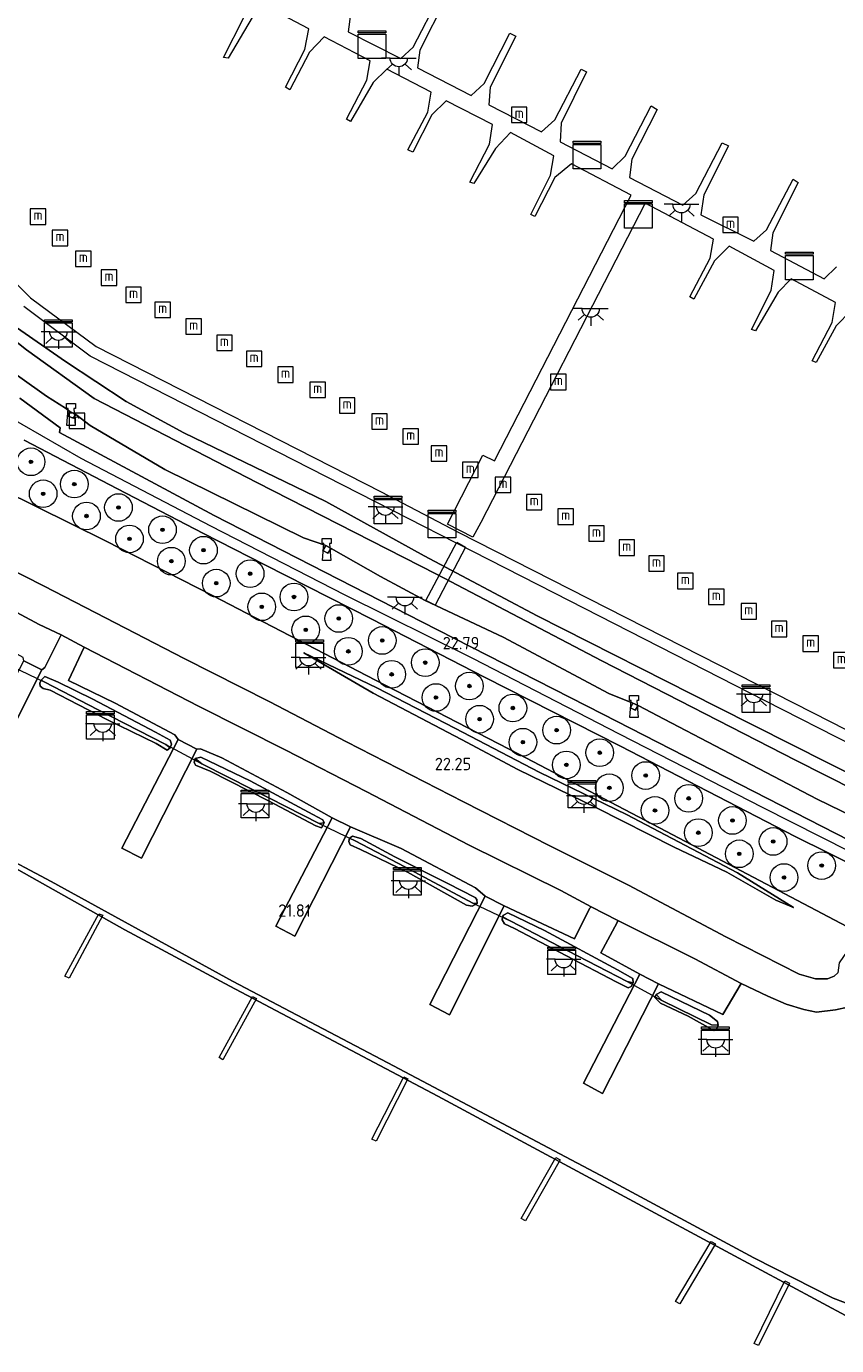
# Model space of a CAD drawing. Header units: metres. Extents: x 185049 to 189876, y 349292 to 352302.
# Tile 257 of 269: x 189002 to 189119, y 351581 to 351772. Entities that reach past the tile are written whole.
import ezdxf
from ezdxf.enums import TextEntityAlignment as Align

# ---------------------------------------------------------------- set-up
doc = ezdxf.new("R2010")
doc.units = ezdxf.units.M
for name, color, linetype, lineweight in [('B-WE-GR-BOOM-S', 90, 'Continuous', 25), ('B-WE-GR-GRAS-GV', 60, 'Continuous', 13), ('B-WE-GW-OPHOGING_KRUIN-G', 90, 'Continuous', 18), ('B-WE-GW-TALUD_KRUIN-G', 90, 'Continuous', 18), ('B-WE-GW-TALUD_TEEN-G', 90, 'Continuous', 18), ('B-WE-IE-MEUBILAIR_WATERWEGMEUBILAIR-S', 150, 'Continuous', 25), ('B-WE-IE-TERREINAFSCHEIDING_KUNSTMATIG_HEKWERK-G', 20, 'IE-TERREINAFSCHEIDING-KUNSTMATIG', 18), ('B-WE-KL-DATA-S', 90, 'Continuous', 25), ('B-WE-KL-ET_LS_OV_LICHTPUNT-S', 190, 'Continuous', 25), ('B-WE-KW-KUNSTWERK_BRUG-GV', 170, 'Continuous', 18), ('B-WE-KW-KUNSTWERK_DUIKER-G', 170, 'Continuous', 18), ('B-WE-KW-KUNSTWERK_STEIGER-GV', 170, 'Continuous', 18), ('B-WE-OB-BEKLEDING_STEEN-GV', 30, 'Continuous', 18), ('B-WE-OB-BEKLEDING_STORTSTEEN-GV', 30, 'Continuous', 18), ('B-WE-OB-OEVERVOORZIENING-G', 7, 'Continuous', 18), ('B-WE-OG-TERREIN_RECREATIE-GV', 7, 'Continuous', 18), ('B-WE-OG-WATER_GREPPEL-G', 160, 'Continuous', 18), ('B-WE-OG-WATER_HAVEN-GV', 170, 'Continuous', 18), ('B-WE-OG-WATER_POEL-GV', 7, 'Continuous', 18), ('B-WE-OG-WATER_SLOOT-G', 120, 'Continuous', 18), ('B-WE-RI-GWA_RIOOLPUT-S', 30, 'Continuous', 25), ('B-WE-VH-VERHARDING_ASFALT-GV', 252, 'Continuous', 18), ('B-WE-VH-VERHARDING_BASALTVERHARDING-GV', 252, 'Continuous', 18), ('B-WE-VH-VERHARDING_BETON-GV', 252, 'Continuous', 18), ('B-WE-VH-VERHARDING_HALFVERHARDING-GV', 252, 'Continuous', 18), ('B-WE-VH-VERHARDING_STRAATBAKSTEEN-GV', 252, 'Continuous', 18), ('X-XX-AL-HOOGTELABEL-S', 7, 'Continuous', 25)]:
    doc.layers.add(name, color=color, linetype=linetype, lineweight=lineweight)
doc.styles.add('NLCS-ISO', font='NLCS-ISO.ttf')
doc.styles.add('NLCS-ISO-ANNOTATIVE-T18', font='NLCS-ISO.ttf', dxfattribs={"height": 1.8})
doc.linetypes.add('IE-TERREINAFSCHEIDING-KUNSTMATIG', pattern='A,4,[82,NLCS.SHX,S=0.75,R=90,X=0,Y=0],4,-2', length=10)

# ---------------------------------------------------------------- blocks, each defined once
blk = doc.blocks.new('SAL-HOOGTELABEL-SO')
at = {"color": 0, "linetype": 'ByBlock', "lineweight": -2, "style": 'NLCS-ISO-ANNOTATIVE-T18'}
blk.add_attdef('HOOGTE', text='', height=1.8, dxfattribs=at).set_placement((2.79, 0), align=Align.RIGHT)
blk = doc.blocks.new('SGR-BOOM_01-SO')
at = {"linetype": 'ByBlock', "lineweight": 18}
h = blk.add_hatch(color=0, dxfattribs=at)
h.dxf.hatch_style = 1
edge = h.paths.add_edge_path()
edge.add_arc((0, 0), 0.25, 0, 360)
at = {"color": 0, "linetype": 'ByBlock', "lineweight": 18}
for radius in [2, 0.25]:
    blk.add_circle((0, 0), radius, dxfattribs=at)
blk = doc.blocks.new('SKL-DATA_KAST-SO')
at = {"color": 0, "linetype": 'ByBlock', "lineweight": 18}
for points in [[(-2, 2), (2, 2), (2, 1.68), (-2, 1.68)], [(-2, 1.52), (2, 1.52), (2, -2), (-2, -2)]]:
    blk.add_lwpolyline(points, close=True, dxfattribs=at)
blk = doc.blocks.new('SKL-ET_OV_LICHTPUNT-SO')
at = {"color": 0, "linetype": 'ByBlock', "lineweight": 18}
for points in [[(-1.25, 0), (-2.5, 0)], [(1.25, 0), (2.5, 0)], [(-0.92, -0.85), (-1.83, -1.7)], [(0, -1.25), (0, -2.5)], [(0.92, -0.85), (1.83, -1.7)]]:
    blk.add_lwpolyline(points, dxfattribs=at)
blk.add_lwpolyline([(0, 0), (1.25, 0, -1), (-1.25, 0)], format="xyb", close=True, dxfattribs=at)
blk = doc.blocks.new('SIE-WATER_MEERPAAL-SO')
at = {"color": 0, "linetype": 'ByBlock', "lineweight": 18}
blk.add_lwpolyline([(-1.12, -1.12), (1.12, -1.12), (1.12, 1.12), (-1.12, 1.12)], close=True, dxfattribs=at)
at = {"color": 0, "linetype": 'ByBlock', "lineweight": 18, "style": 'NLCS-ISO'}
blk.add_text('m', height=1.5, dxfattribs=at).set_placement((0, 0.28), align=Align.MIDDLE_CENTER)
blk = doc.blocks.new('SIE-WATER_BOLDER-SO')
at = {"color": 0, "linetype": 'ByBlock', "lineweight": 18}
blk.add_lwpolyline([(0.4, 0.87), (0.6, -1.59), (-0.6, -1.59), (-0.4, 0.87), (-0.65, 0.87), (-0.65, 1.59), (0.65, 1.59), (0.65, 0.87)], close=True, dxfattribs=at)
blk = doc.blocks.new('SRI-PUT_INSPECTIEPUT_RIOOLPUT-SO')
at = {"color": 0, "linetype": 'ByBlock', "lineweight": 18}
blk.add_lwpolyline([(-1.12, -1.12), (1.12, -1.12), (1.12, 1.12), (-1.12, 1.12)], close=True, dxfattribs=at)
at = {"color": 0, "linetype": 'ByBlock', "lineweight": 18, "style": 'NLCS-ISO'}
blk.add_text('r', height=1.5, dxfattribs=at).set_placement((0, 0.28), align=Align.MIDDLE_CENTER)

msp = doc.modelspace()

# ---------------------------------------------------------------- linework, layer by layer
at = {"layer": 'B-WE-GR-GRAS-GV'}
msp.add_polyline3d([(189001.67, 351712.43, 23.074), (189015.173, 351705.372, 22.954), (189027.604, 351698.922, 22.942), (189036.473, 351694.355, 22.948), (189051.979, 351686.498, 22.951), (189068.285, 351678.111, 23.005), (189087.963, 351668.124, 22.996), (189113.24, 351655.075, 22.963), (189122.879, 351650.299, 22.963), (189124.238, 351649.004, 22.963), (189124.785, 351647.744, 22.972), (189125.164, 351646.566, 22.948), (189125.218, 351644.428, 22.918), (189124.707, 351642.752, 22.894), (189123.509, 351641.942, 22.802), (189122.507, 351641.105, 22.801), (189094.625, 351655.784, 22.879), (189073.222, 351666.98, 22.933), (189052.488, 351677.665, 22.9), (189028.912, 351689.918, 22.681), (189013.426, 351697.845, 22.663), (188998.557, 351705.242, 22.678)], dxfattribs=at)
for points in [[(189022.776, 351667.897, 21.95), (189022.368, 351667.56, 21.95), (189020.762, 351668.502, 21.95), (189013.634, 351672.004, 21.962), (189005.422, 351676.227, 21.968), (189004.406, 351676.501, 21.959), (189004.005, 351676.84, 21.959), (189003.952, 351677.264, 21.959), (189004.109, 351677.695, 21.959), (189004.642, 351677.413, 21.401), (189012.3, 351673.449, 21.362), (189022.151, 351668.391, 21.32)], [(189022.965, 351668.444, 21.95), (189022.776, 351667.897, 21.95), (189022.151, 351668.391, 21.32), (189012.3, 351673.449, 21.362), (189004.642, 351677.413, 21.401), (189004.109, 351677.695, 21.959), (189004.643, 351678.195, 21.959), (189006.592, 351677.421, 21.959), (189011.617, 351674.928, 21.971), (189020.66, 351670.151, 21.95), (189022.793, 351669.015, 21.95)], [(189034.688, 351661.85, 21.338), (189044.364, 351656.971, 21.353), (189045.082, 351657.061, 21.944), (189044.903, 351656.676, 21.944), (189044.664, 351656.337, 21.944), (189043.89, 351656.604, 21.944), (189037.013, 351660.225, 21.944), (189028.562, 351664.536, 21.911), (189026.471, 351665.384, 21.944), (189026.258, 351665.834, 21.944), (189026.403, 351666.339, 21.944), (189027.375, 351665.595, 21.326)], [(189045.082, 351657.061, 21.944), (189044.364, 351656.971, 21.353), (189034.688, 351661.85, 21.338), (189027.375, 351665.595, 21.326), (189026.403, 351666.339, 21.944), (189027.229, 351666.57, 21.944), (189028.453, 351665.991, 21.944), (189034.37, 351663.142, 21.944), (189043.415, 351658.254, 21.944), (189044.874, 351657.488, 21.944)], [(189067.213, 351645.384, 21.923), (189066.504, 351644.995, 21.923), (189065.689, 351645.129, 21.938), (189057.146, 351649.911, 21.92), (189050.338, 351653.199, 21.956), (189048.825, 351653.854, 21.923), (189048.623, 351654.34, 21.923), (189048.753, 351654.816, 21.923), (189049.576, 351654.431, 21.392), (189056.742, 351650.702, 21.287), (189066.562, 351645.426, 21.317)], [(189067.176, 351645.977, 21.923), (189067.213, 351645.384, 21.923), (189066.562, 351645.426, 21.317), (189056.742, 351650.702, 21.287), (189049.576, 351654.431, 21.392), (189048.753, 351654.816, 21.923), (189049.169, 351655.096, 21.923), (189050.381, 351654.776, 21.923), (189055.314, 351652.128, 21.923), (189062.981, 351648.285, 21.923), (189066.92, 351646.266, 21.923)], [(189089.721, 351634.507, 21.971), (189089.781, 351633.891, 21.971), (189088.915, 351634.098, 21.41), (189080.33, 351638.546, 21.41), (189072.073, 351642.818, 21.404), (189070.877, 351643.438, 21.971), (189071, 351643.71, 21.971), (189071.656, 351644.026, 21.971), (189076.955, 351641.463, 21.971), (189087.527, 351635.788, 21.971)], [(189089.501, 351633.376, 21.971), (189089.072, 351633.163, 21.971), (189087.334, 351634.035, 21.971), (189080.147, 351637.811, 21.926), (189072.632, 351641.76, 21.926), (189071.187, 351642.447, 21.98), (189070.812, 351642.988, 21.971), (189070.877, 351643.438, 21.971), (189072.073, 351642.818, 21.404), (189080.33, 351638.546, 21.41), (189088.915, 351634.098, 21.41), (189089.781, 351633.891, 21.971)], [(189101.988, 351628.31, 21.992), (189102.089, 351627.796, 21.992), (189101.089, 351627.808, 21.485), (189093.931, 351631.353, 21.443), (189093.115, 351632.196, 21.992), (189093.823, 351632.608, 21.992), (189096.721, 351631.193, 21.992), (189100.814, 351629.239, 21.992)], [(189101.878, 351627.309, 21.992), (189101.428, 351627.007, 21.992), (189097.736, 351629.081, 21.992), (189093.755, 351630.95, 21.995), (189092.906, 351631.789, 21.992), (189093.115, 351632.196, 21.992), (189093.931, 351631.353, 21.443), (189101.089, 351627.808, 21.485), (189102.089, 351627.796, 21.992)]]:
    msp.add_polyline3d(points, close=True, dxfattribs=at)
at = {"layer": 'B-WE-GW-OPHOGING_KRUIN-G'}
msp.add_polyline3d([(189263.006, 351652.675, 22.691), (189238.63, 351638.125, 22.721), (189221.56, 351628.044, 22.697), (189208.575, 351622.684, 22.724), (189199.127, 351621.121, 22.772), (189190.736, 351621.036, 22.814), (189183.166, 351622.704, 22.838), (189177.65, 351624.411, 22.862), (189162.059, 351631.816, 22.868), (189142.067, 351642.07, 22.862), (189129.473, 351648.631, 22.898), (189108.61, 351659.226, 22.88), (189087.814, 351669.882, 22.88), (189066.598, 351680.835, 22.901), (189048.12, 351689.993, 22.853), (189028.655, 351699.955, 22.862), (189009.929, 351709.739, 22.913), (188998.541, 351716.293, 23.006)], dxfattribs=at)
at = {"layer": 'B-WE-GW-TALUD_KRUIN-G'}
for points in [[(188997.465, 351724.032, 23.104), (189004.878, 351718.784, 22.933), (189007.641, 351717.03, 22.858), (189008.294, 351716.577, 22.807), (189009.143, 351716.13, 22.855), (189011.203, 351714.542, 22.861), (189022.025, 351708.164, 22.813), (189042.062, 351698.286, 22.714), (189045.32, 351697.164, 22.636), (189046.086, 351696.721, 22.693), (189053.227, 351692.708, 22.732), (189059.69, 351689.228, 22.714), (189070.981, 351683.921, 22.714), (189086.272, 351675.768, 22.699), (189089.721, 351674.344, 22.675), (189090.486, 351674.005, 22.666), (189094.265, 351672.03, 22.672), (189116.391, 351660.486, 22.714), (189128.79, 351654.435, 22.693)], [(189112.956, 351644.802, 22.454), (189104.89, 351649.796, 22.757), (189088.827, 351658.268, 22.781), (189076.287, 351664.316, 22.841), (189063.977, 351670.725, 22.925), (189052.678, 351676.559, 22.862), (189042.129, 351681.662, 22.463)], [(188980.472, 351661.852, 21.019), (189005.569, 351648.549, 21.019), (189031.815, 351634.142, 21.002)], [(189031.815, 351634.142, 21.002), (189054.285, 351622.336, 21.204), (189085.829, 351605.646, 21.109), (189107.254, 351594.124, 21.194), (189118.702, 351588.292, 21.14), (189121.885, 351587.06, 21.151), (189124.545, 351585.97, 21.3), (189125.115, 351585.448, 21.363), (189126.217, 351584.663, 21.619)]]:
    msp.add_polyline3d(points, dxfattribs=at)
at = {"layer": 'B-WE-GW-TALUD_TEEN-G'}
for points in [[(189241.7, 351653.02, 20.872), (189238.334, 351651.387, 20.905), (189230.859, 351646.834, 21.04), (189209.516, 351634.027, 21.073), (189204.625, 351631.847, 21.073), (189198.633, 351629.954, 21.082), (189194.398, 351629.891, 21.082), (189192.978, 351629.947, 21.082), (189190.874, 351629.875, 21.082), (189184.535, 351630.568, 21.139), (189180.625, 351631.692, 21.196), (189173.121, 351635.251, 21.193), (189161.341, 351641.597, 21.175), (189135.122, 351655.068, 21.169), (189113.256, 351666.116, 21.16), (189085.269, 351680.476, 21.16), (189061.318, 351693.006, 21.16), (189035.351, 351706.299, 21.16), (189011.799, 351718.456, 21.16), (189002.019, 351725.489, 21.16), (188996.404, 351729.849, 21.151)], [(189042.129, 351681.662, 22.463), (189052.178, 351675.818, 22.31), (189064.94, 351669.12, 22.307), (189073.089, 351664.749, 22.34), (189084.457, 351659.203, 22.304), (189095.713, 351653.519, 22.418), (189103.326, 351649.929, 22.487), (189110.409, 351645.879, 22.478), (189112.956, 351644.802, 22.454)]]:
    msp.add_polyline3d(points, dxfattribs=at)
at = {"layer": 'B-WE-IE-TERREINAFSCHEIDING_KUNSTMATIG_HEKWERK-G'}
msp.add_polyline3d([(189122.908, 351638.331, 22.738), (189123.564, 351640.605, 22.816), (189122.507, 351641.105, 22.801), (189094.625, 351655.784, 22.879), (189073.222, 351666.98, 22.933), (189052.488, 351677.665, 22.9), (189028.912, 351689.918, 22.681), (189013.426, 351697.845, 22.663), (188998.557, 351705.242, 22.678), (188988.408, 351710.661, 22.735), (188987.195, 351711.491, 22.795), (188985.516, 351712.788, 22.822), (188980.83, 351716.853, 22.906), (188968.475, 351728.582, 23.02), (188963.078, 351734.712, 23.029), (188960.099, 351738.132, 23.041), (188957.225, 351742.833, 23.089), (188954.447, 351747.085, 23.098), (188948.731, 351755.739, 23.11)], dxfattribs=at)
at = {"layer": 'B-WE-KW-KUNSTWERK_BRUG-GV'}
msp.add_polyline3d([(189065.532, 351696.931, 21.832), (189061.14, 351688.559, 22.744), (189059.778, 351689.236, 22.666), (189064.248, 351697.632, 21.832)], close=True, dxfattribs=at)
at = {"layer": 'B-WE-KW-KUNSTWERK_DUIKER-G'}
for points in [[(188999.934, 351679.681, 21.392), (189004.642, 351677.413, 21.401)], [(189022.151, 351668.391, 21.32), (189027.375, 351665.595, 21.326)], [(189044.364, 351656.971, 21.353), (189049.576, 351654.431, 21.392)], [(189066.562, 351645.426, 21.317), (189072.073, 351642.818, 21.404)], [(189088.915, 351634.098, 21.41), (189093.931, 351631.353, 21.443)]]:
    msp.add_polyline3d(points, dxfattribs=at)
at = {"layer": 'B-WE-KW-KUNSTWERK_STEIGER-GV'}
for points in [[(189048.894, 351774.066, 21.574), (189048.525, 351771.494, 21.574), (189056.177, 351767.62, 21.574), (189057.966, 351769.276, 21.574), (189061.775, 351776.637, 21.574)], [(189062.608, 351776.209, 21.574), (189058.899, 351768.833, 21.574), (189058.555, 351766.282, 21.574), (189066.331, 351762.273, 21.574), (189068.24, 351764.028, 21.574), (189071.924, 351771.27, 21.574), (189072.811, 351770.852, 21.574), (189069.094, 351763.471, 21.574), (189068.916, 351760.92, 21.574), (189076.513, 351757, 21.574), (189078.443, 351758.75, 21.574), (189082.237, 351766.084, 21.574), (189083.035, 351765.714, 21.574), (189079.37, 351758.255, 21.574), (189079.23, 351755.595, 21.574), (189086.748, 351751.685, 21.574), (189088.637, 351753.477, 21.574), (189092.374, 351760.757, 21.574), (189093.27, 351760.232, 21.574), (189089.574, 351753.073, 21.574), (189089.259, 351750.417, 21.574), (189096.963, 351746.421, 21.574), (189098.829, 351748.099, 21.574), (189102.66, 351755.431, 21.574), (189103.59, 351754.999, 21.574), (189100.006, 351747.92, 21.574), (189099.587, 351745.003, 21.574), (189107.219, 351741.203, 21.574), (189109.079, 351742.847, 21.574), (189112.92, 351750.181, 21.574), (189113.637, 351749.703, 21.574), (189109.963, 351742.406, 21.574), (189109.647, 351739.833, 21.574), (189117.402, 351735.735, 21.574), (189119.221, 351737.48, 21.574)], [(189121.318, 351731.156, 21.565), (189119.149, 351728.946, 21.547), (189116.251, 351723.652, 21.556), (189115.694, 351723.901, 21.556), (189118.581, 351729.434, 21.556), (189119.07, 351732.312, 21.568), (189112.617, 351735.756, 21.535), (189110.738, 351733.837, 21.535), (189107.464, 351728.214, 21.535), (189106.891, 351728.443, 21.535), (189109.754, 351734.05, 21.565), (189110.183, 351736.97, 21.565), (189103.655, 351740.479, 21.523), (189101.541, 351738.345, 21.523), (189098.566, 351732.802, 21.523), (189097.98, 351733.123, 21.523), (189100.898, 351738.739, 21.523), (189101.412, 351741.503, 21.523), (189091.512, 351746.707, 21.523), (189067.742, 351700.498, 21.523), (189066.588, 351698.379, 21.766), (189062.909, 351700.235, 21.766), (189068.044, 351710.253, 21.574), (189069.725, 351709.397, 21.574), (189089.469, 351747.863, 21.574), (189080.867, 351752.396, 21.574), (189078.466, 351750.42, 21.574), (189075.55, 351744.783, 21.574), (189074.985, 351745.056, 21.574), (189077.829, 351750.74, 21.574), (189078.304, 351753.524, 21.574), (189072.034, 351756.903, 21.574), (189069.861, 351754.607, 21.574), (189066.743, 351749.532, 21.574), (189066.157, 351749.755, 21.574), (189068.972, 351755.25, 21.574), (189069.428, 351758.1, 21.574), (189062.722, 351761.508, 21.574), (189060.659, 351759.499, 21.574), (189057.901, 351754.07, 21.574), (189057.159, 351754.404, 21.574), (189060.058, 351759.888, 21.574), (189060.57, 351762.767, 21.574), (189054.121, 351766.103, 21.574), (189052.16, 351764.138, 21.574), (189048.863, 351758.5, 21.574), (189048.3, 351758.84, 21.574), (189051.239, 351764.475, 21.574), (189051.743, 351767.271, 21.574), (189045.071, 351770.778, 21.574), (189042.939, 351768.538, 21.574), (189040.105, 351763.117, 21.574), (189039.457, 351763.505, 21.574), (189042.295, 351768.934, 21.574), (189042.85, 351771.904, 21.574), (189036.254, 351775.413, 21.574)], [(189034.646, 351773.574, 21.574), (189031.191, 351767.665, 21.574), (189030.484, 351767.784, 21.574), (189033.451, 351773.55, 21.574)], [(188993.951, 351741.679, 21.826), (189002.606, 351732.998, 21.82), (189012.085, 351725.968, 21.82), (189053.305, 351704.93, 21.82), (189064.466, 351699.122, 21.82), (189118.365, 351671.647, 21.82), (189142.675, 351659.219, 21.82)], [(189284.294, 351708.524, 21.499), (189233.123, 351677.48, 21.496), (189236.919, 351671.543, 21.428), (189235.115, 351670.393, 21.385), (189231.073, 351665.852, 21.489), (189235.699, 351658.147, 21.874), (189236.54, 351656.847, 21.853), (189211.732, 351641.759, 21.853), (189205.915, 351638.17, 21.853), (189199.959, 351636.015, 21.853), (189194.139, 351635.332, 21.853), (189188.044, 351635.299, 21.838), (189181.836, 351637.347, 21.838), (189150.571, 351653.336, 21.838), (189134.637, 351661.578, 21.838), (189108.861, 351674.707, 21.838), (189078.408, 351690.258, 21.838), (189043.054, 351708.33, 21.838), (189011.227, 351724.586, 21.838), (189001.614, 351731.74, 21.838)]]:
    msp.add_polyline3d(points, dxfattribs=at)
for points in [[(189013.051, 351643.67, 21.113), (189008.184, 351634.58, 21.138), (189007.563, 351634.884, 21.22), (189012.459, 351643.89, 21.106)], [(189035.279, 351631.623, 21.366), (189030.429, 351622.776, 21.366), (189029.874, 351623.08, 21.366), (189034.724, 351631.928, 21.366)], [(189057.188, 351620.003, 21.366), (189052.578, 351610.981, 21.366), (189051.97, 351611.292, 21.366), (189056.581, 351620.313, 21.366)], [(189079.203, 351608.274, 21.4), (189074.201, 351599.448, 21.4), (189073.566, 351599.808, 21.4), (189078.569, 351608.633, 21.4)], [(189101.668, 351596.126, 21.4), (189096.512, 351587.431, 21.4), (189095.924, 351587.78, 21.4), (189101.08, 351596.475, 21.4)], [(189112.391, 351590.453, 21.337), (189107.933, 351581.41, 21.337), (189107.277, 351581.733, 21.337), (189111.736, 351590.776, 21.337)]]:
    msp.add_polyline3d(points, close=True, dxfattribs=at)
at = {"layer": 'B-WE-OB-BEKLEDING_STEEN-GV'}
for points in [[(188996.404, 351729.849, 21.151), (189002.019, 351725.489, 21.16), (189011.799, 351718.456, 21.16), (189035.351, 351706.299, 21.16), (189061.318, 351693.006, 21.16), (189085.269, 351680.476, 21.16), (189113.256, 351666.116, 21.16), (189135.122, 351655.068, 21.169)], [(189128.79, 351654.435, 22.693), (189116.391, 351660.486, 22.714), (189094.265, 351672.03, 22.672), (189090.486, 351674.005, 22.666), (189089.721, 351674.344, 22.675), (189086.272, 351675.768, 22.699), (189070.981, 351683.921, 22.714), (189059.69, 351689.228, 22.714), (189053.227, 351692.708, 22.732), (189046.086, 351696.721, 22.693), (189045.32, 351697.164, 22.636), (189042.062, 351698.286, 22.714), (189022.025, 351708.164, 22.813), (189011.203, 351714.542, 22.861), (189009.143, 351716.13, 22.855), (189008.294, 351716.577, 22.807), (189007.641, 351717.03, 22.858), (189004.878, 351718.784, 22.933), (188997.465, 351724.032, 23.104)], [(188980.472, 351661.852, 21.019), (189005.569, 351648.549, 21.019), (189031.815, 351634.142, 21.002), (189054.285, 351622.336, 21.204), (189085.829, 351605.646, 21.109), (189107.254, 351594.124, 21.194), (189118.702, 351588.292, 21.14), (189121.885, 351587.06, 21.151), (189124.545, 351585.97, 21.3), (189125.115, 351585.448, 21.363), (189126.217, 351584.663, 21.619), (189123.145, 351584.386, 21.155), (189121.117, 351585.432, 20.827), (189094.235, 351599.903, 20.827), (189061.519, 351617.495, 20.827), (189031.417, 351633.395, 20.827), (189016.25, 351641.552, 20.827), (188997.747, 351651.929, 20.827)]]:
    msp.add_polyline3d(points, dxfattribs=at)
at = {"layer": 'B-WE-OB-BEKLEDING_STORTSTEEN-GV'}
for points in [[(189135.122, 351655.068, 21.169), (189113.256, 351666.116, 21.16), (189085.269, 351680.476, 21.16), (189061.318, 351693.006, 21.16), (189035.351, 351706.299, 21.16), (189011.799, 351718.456, 21.16), (189002.019, 351725.489, 21.16), (188996.404, 351729.849, 21.151)], [(189000.087, 351729.034, 20.872), (189007.627, 351723.793, 20.872), (189016.449, 351718.012, 20.872), (189024.765, 351713.491, 20.872), (189045.335, 351703.525, 20.872), (189059.557, 351695.678, 20.872), (189075.909, 351687.003, 20.872), (189101.974, 351673.758, 20.872), (189128.632, 351660.347, 20.872)]]:
    msp.add_polyline3d(points, dxfattribs=at)
at = {"layer": 'B-WE-OB-OEVERVOORZIENING-G'}
msp.add_polyline3d([(189245.873, 351655.569, 20.872), (189241.7, 351653.02, 20.872), (189240.593, 351654.423, 20.872), (189239.281, 351654.66, 20.872), (189234.512, 351651.725, 20.872), (189218.969, 351641.58, 20.872), (189211.841, 351637.376, 20.872), (189206.096, 351634.437, 20.872), (189203.074, 351633.32, 20.872), (189198.396, 351632.296, 20.872), (189194.016, 351631.668, 20.872), (189189.867, 351631.971, 20.872), (189185.06, 351632.562, 20.872), (189178.404, 351634.913, 20.872), (189161.282, 351643.271, 20.872), (189128.632, 351660.347, 20.872), (189101.974, 351673.758, 20.872), (189075.909, 351687.003, 20.872), (189059.557, 351695.678, 20.872), (189045.335, 351703.525, 20.872), (189024.765, 351713.491, 20.872), (189016.449, 351718.012, 20.872), (189007.627, 351723.793, 20.872), (189000.087, 351729.034, 20.872)], dxfattribs=at)
at = {"layer": 'B-WE-OG-TERREIN_RECREATIE-GV'}
for points in [[(188998.557, 351705.242, 22.678), (189013.426, 351697.845, 22.663), (189028.912, 351689.918, 22.681), (189052.488, 351677.665, 22.9), (189073.222, 351666.98, 22.933), (189094.625, 351655.784, 22.879), (189122.507, 351641.105, 22.801), (189119.588, 351636.78, 22.553), (189119.376, 351635.359, 22.493), (189118.87, 351634.878, 22.427), (189117.877, 351634.455, 22.364), (189116.167, 351634.478, 22.262), (189113.79, 351635.167, 22.214), (189103.198, 351640.551, 22.13), (189089.089, 351648.031, 22.103), (189077.717, 351653.707, 22.151), (189065.243, 351660.102, 22.157), (189048.287, 351668.754, 22.202), (189037.119, 351674.596, 22.145), (189024.811, 351680.823, 22.244), (189013.44, 351686.693, 22.232), (189004.548, 351691.299, 22.262), (188993.049, 351697.119, 22.286)], [(188996.236, 351663.386, 21.776), (189004.237, 351679.205, 21.935), (189004.634, 351679.539, 21.941), (189007.038, 351684.245, 22.061), (189010.364, 351682.471, 22.091), (189008.063, 351677.63, 22.028), (189014.832, 351674.336, 21.962), (189023.444, 351669.759, 21.941), (189023.94, 351669.11, 22.013), (189015.8, 351653.399, 21.782), (189018.633, 351651.947, 21.812), (189026.633, 351667.714, 21.995), (189027.192, 351667.767, 21.953), (189030.278, 351666.464, 21.929), (189039.651, 351661.421, 21.929), (189046.217, 351657.755, 21.959), (189038.089, 351642.103, 21.833), (189040.841, 351640.652, 21.887), (189048.87, 351656.447, 21.971), (189056.206, 351653.342, 21.929), (189066.95, 351647.642, 21.983), (189068.343, 351646.434, 21.983), (189060.372, 351630.776, 21.761), (189063.196, 351629.246, 21.812), (189071.104, 351645.033, 21.983), (189081.272, 351640.242, 21.986), (189083.459, 351644.642, 22.07), (189083.695, 351644.88, 22.07), (189087.538, 351642.894, 22.079), (189087.479, 351642.624, 22.04), (189085.078, 351638.217, 21.998), (189090.763, 351635.13, 22.022), (189082.603, 351619.362, 21.752), (189085.364, 351617.894, 21.866), (189093.424, 351633.77, 22.022), (189102.742, 351629.296, 22.034), (189105.395, 351633.803, 22.034), (189109.279, 351631.978, 22.034), (189111.92, 351630.812, 22.061), (189114.483, 351630.015, 22.028), (189116.296, 351629.67, 22.109), (189119.069, 351629.978, 22.172), (189120.82, 351630.368, 22.277)], [(189121.885, 351587.06, 21.151), (189118.702, 351588.292, 21.14), (189107.254, 351594.124, 21.194), (189085.829, 351605.646, 21.109), (189054.285, 351622.336, 21.204), (189031.815, 351634.142, 21.002), (189005.569, 351648.549, 21.019), (188980.472, 351661.852, 21.019)]]:
    msp.add_polyline3d(points, dxfattribs=at)
for points in [[(189104.89, 351649.796, 22.757), (189112.956, 351644.802, 22.454), (189110.409, 351645.879, 22.478), (189103.326, 351649.929, 22.487), (189095.713, 351653.519, 22.418), (189084.457, 351659.203, 22.304), (189073.089, 351664.749, 22.34), (189064.94, 351669.12, 22.307), (189052.178, 351675.818, 22.31), (189042.129, 351681.662, 22.463), (189052.678, 351676.559, 22.862), (189063.977, 351670.725, 22.925), (189076.287, 351664.316, 22.841), (189088.827, 351658.268, 22.781)], [(189110.409, 351645.879, 22.478), (189112.956, 351644.802, 22.454), (189104.89, 351649.796, 22.757), (189088.827, 351658.268, 22.781), (189076.287, 351664.316, 22.841), (189063.977, 351670.725, 22.925), (189052.678, 351676.559, 22.862), (189042.129, 351681.662, 22.463), (189052.178, 351675.818, 22.31), (189064.94, 351669.12, 22.307), (189073.089, 351664.749, 22.34), (189084.457, 351659.203, 22.304), (189095.713, 351653.519, 22.418), (189103.326, 351649.929, 22.487)], [(189006.592, 351677.421, 21.959), (189004.643, 351678.195, 21.959), (189004.109, 351677.695, 21.959), (189003.952, 351677.264, 21.959), (189004.005, 351676.84, 21.959), (189004.406, 351676.501, 21.959), (189005.422, 351676.227, 21.968), (189013.634, 351672.004, 21.962), (189020.762, 351668.502, 21.95), (189022.368, 351667.56, 21.95), (189022.776, 351667.897, 21.95), (189022.965, 351668.444, 21.95), (189022.793, 351669.015, 21.95), (189020.66, 351670.151, 21.95), (189011.617, 351674.928, 21.971)], [(189028.453, 351665.991, 21.944), (189027.229, 351666.57, 21.944), (189026.403, 351666.339, 21.944), (189026.258, 351665.834, 21.944), (189026.471, 351665.384, 21.944), (189028.562, 351664.536, 21.911), (189037.013, 351660.225, 21.944), (189043.89, 351656.604, 21.944), (189044.664, 351656.337, 21.944), (189044.903, 351656.676, 21.944), (189045.082, 351657.061, 21.944), (189044.874, 351657.488, 21.944), (189043.415, 351658.254, 21.944), (189034.37, 351663.142, 21.944)], [(189050.381, 351654.776, 21.923), (189049.169, 351655.096, 21.923), (189048.753, 351654.816, 21.923), (189048.623, 351654.34, 21.923), (189048.825, 351653.854, 21.923), (189050.338, 351653.199, 21.956), (189057.146, 351649.911, 21.92), (189065.689, 351645.129, 21.938), (189066.504, 351644.995, 21.923), (189067.213, 351645.384, 21.923), (189067.176, 351645.977, 21.923), (189066.92, 351646.266, 21.923), (189062.981, 351648.285, 21.923), (189055.314, 351652.128, 21.923)], [(189087.527, 351635.788, 21.971), (189076.955, 351641.463, 21.971), (189071.656, 351644.026, 21.971), (189071, 351643.71, 21.971), (189070.877, 351643.438, 21.971), (189070.812, 351642.988, 21.971), (189071.187, 351642.447, 21.98), (189072.632, 351641.76, 21.926), (189080.147, 351637.811, 21.926), (189087.334, 351634.035, 21.971), (189089.072, 351633.163, 21.971), (189089.501, 351633.376, 21.971), (189089.781, 351633.891, 21.971), (189089.721, 351634.507, 21.971)], [(189100.814, 351629.239, 21.992), (189096.721, 351631.193, 21.992), (189093.823, 351632.608, 21.992), (189093.115, 351632.196, 21.992), (189092.906, 351631.789, 21.992), (189093.755, 351630.95, 21.995), (189097.736, 351629.081, 21.992), (189101.428, 351627.007, 21.992), (189101.878, 351627.309, 21.992), (189102.089, 351627.796, 21.992), (189101.988, 351628.31, 21.992)]]:
    msp.add_polyline3d(points, close=True, dxfattribs=at)
at = {"layer": 'B-WE-OG-WATER_GREPPEL-G'}
for points in [[(189004.642, 351677.413, 21.401), (189012.3, 351673.449, 21.362), (189022.151, 351668.391, 21.32)], [(189027.375, 351665.595, 21.326), (189034.688, 351661.85, 21.338), (189044.364, 351656.971, 21.353)], [(189049.576, 351654.431, 21.392), (189056.742, 351650.702, 21.287), (189066.562, 351645.426, 21.317)], [(189072.073, 351642.818, 21.404), (189080.33, 351638.546, 21.41), (189088.915, 351634.098, 21.41)], [(189093.931, 351631.353, 21.443), (189101.089, 351627.808, 21.485)]]:
    msp.add_polyline3d(points, dxfattribs=at)
at = {"layer": 'B-WE-OG-WATER_HAVEN-GV'}
msp.add_polyline3d([(189245.873, 351655.569, 20.872), (189241.7, 351653.02, 20.872), (189240.593, 351654.423, 20.872), (189239.281, 351654.66, 20.872), (189234.512, 351651.725, 20.872), (189218.969, 351641.58, 20.872), (189211.841, 351637.376, 20.872), (189206.096, 351634.437, 20.872), (189203.074, 351633.32, 20.872), (189198.396, 351632.296, 20.872), (189194.016, 351631.668, 20.872), (189189.867, 351631.971, 20.872), (189185.06, 351632.562, 20.872), (189178.404, 351634.913, 20.872), (189161.282, 351643.271, 20.872), (189128.632, 351660.347, 20.872), (189101.974, 351673.758, 20.872), (189075.909, 351687.003, 20.872), (189059.557, 351695.678, 20.872), (189045.335, 351703.525, 20.872), (189024.765, 351713.491, 20.872), (189016.449, 351718.012, 20.872), (189007.627, 351723.793, 20.872), (189000.087, 351729.034, 20.872)], dxfattribs=at)
at = {"layer": 'B-WE-OG-WATER_POEL-GV'}
msp.add_polyline3d([(188997.747, 351651.929, 20.827), (189016.25, 351641.552, 20.827), (189031.417, 351633.395, 20.827), (189061.519, 351617.495, 20.827), (189094.235, 351599.903, 20.827), (189121.117, 351585.432, 20.827)], dxfattribs=at)
at = {"layer": 'B-WE-OG-WATER_SLOOT-G'}
for points in [[(189004.643, 351678.195, 21.959), (189004.109, 351677.695, 21.959), (189003.952, 351677.264, 21.959), (189004.005, 351676.84, 21.959), (189004.406, 351676.501, 21.959), (189005.422, 351676.227, 21.968), (189013.634, 351672.004, 21.962), (189020.762, 351668.502, 21.95), (189022.368, 351667.56, 21.95), (189022.776, 351667.897, 21.95), (189022.965, 351668.444, 21.95), (189022.793, 351669.015, 21.95), (189020.66, 351670.151, 21.95), (189011.617, 351674.928, 21.971), (189006.592, 351677.421, 21.959)], [(189027.229, 351666.57, 21.944), (189026.403, 351666.339, 21.944), (189026.258, 351665.834, 21.944), (189026.471, 351665.384, 21.944), (189028.562, 351664.536, 21.911), (189037.013, 351660.225, 21.944), (189043.89, 351656.604, 21.944), (189044.664, 351656.337, 21.944), (189044.903, 351656.676, 21.944), (189045.082, 351657.061, 21.944), (189044.874, 351657.488, 21.944), (189043.415, 351658.254, 21.944), (189034.37, 351663.142, 21.944), (189028.453, 351665.991, 21.944)], [(189049.169, 351655.096, 21.923), (189048.753, 351654.816, 21.923), (189048.623, 351654.34, 21.923), (189048.825, 351653.854, 21.923), (189050.338, 351653.199, 21.956), (189057.146, 351649.911, 21.92), (189065.689, 351645.129, 21.938), (189066.504, 351644.995, 21.923), (189067.213, 351645.384, 21.923), (189067.176, 351645.977, 21.923), (189066.92, 351646.266, 21.923), (189062.981, 351648.285, 21.923), (189055.314, 351652.128, 21.923), (189050.381, 351654.776, 21.923)], [(189071.656, 351644.026, 21.971), (189071, 351643.71, 21.971), (189070.877, 351643.438, 21.971), (189070.812, 351642.988, 21.971), (189071.187, 351642.447, 21.98), (189072.632, 351641.76, 21.926), (189080.147, 351637.811, 21.926), (189087.334, 351634.035, 21.971), (189089.072, 351633.163, 21.971), (189089.501, 351633.376, 21.971), (189089.781, 351633.891, 21.971), (189089.721, 351634.507, 21.971), (189087.527, 351635.788, 21.971), (189076.955, 351641.463, 21.971)], [(189093.823, 351632.608, 21.992), (189093.115, 351632.196, 21.992), (189092.906, 351631.789, 21.992), (189093.755, 351630.95, 21.995), (189097.736, 351629.081, 21.992), (189101.428, 351627.007, 21.992), (189101.878, 351627.309, 21.992), (189102.089, 351627.796, 21.992), (189101.988, 351628.31, 21.992), (189100.814, 351629.239, 21.992), (189096.721, 351631.193, 21.992)]]:
    msp.add_polyline3d(points, close=True, dxfattribs=at)
at = {"layer": 'B-WE-VH-VERHARDING_ASFALT-GV'}
for points in [[(189001.036, 351718.496, 23.029), (189006.892, 351714.187, 22.966), (189006.782, 351713.505, 22.966), (189029.181, 351701.507, 22.948), (189059.225, 351686.12, 22.93), (189085.413, 351672.772, 22.918), (189123.045, 351653.49, 22.939), (189152.798, 351638.372, 22.9), (189177.824, 351625.972, 22.861), (189178.453, 351626.811, 22.861), (189183.966, 351625.124, 22.864), (189185.352, 351624.528, 22.864), (189186.114, 351624.169, 22.864), (189188.645, 351623.831, 22.864), (189194.427, 351623.461, 22.837), (189201.783, 351623.919, 22.828), (189205.65, 351624.704, 22.825), (189210.21, 351626.022, 22.81), (189214.095, 351627.715, 22.816), (189217.39, 351629.73, 22.822), (189244.135, 351645.875, 22.782), (189244.792, 351644.768, 22.84), (189251.406, 351648.45, 22.801)], [(189122.879, 351650.299, 22.963), (189113.24, 351655.075, 22.963), (189087.963, 351668.124, 22.996), (189068.285, 351678.111, 23.005), (189051.979, 351686.498, 22.951), (189036.473, 351694.355, 22.948), (189027.604, 351698.922, 22.942), (189015.173, 351705.372, 22.954), (189001.67, 351712.43, 23.074)], [(188993.049, 351697.119, 22.286), (189004.548, 351691.299, 22.262), (189013.44, 351686.693, 22.232), (189024.811, 351680.823, 22.244), (189037.119, 351674.596, 22.145), (189048.287, 351668.754, 22.202), (189065.243, 351660.102, 22.157), (189077.717, 351653.707, 22.151), (189089.089, 351648.031, 22.103), (189103.198, 351640.551, 22.13), (189113.79, 351635.167, 22.214), (189116.167, 351634.478, 22.262), (189117.877, 351634.455, 22.364), (189118.87, 351634.878, 22.427), (189119.376, 351635.359, 22.493)], [(189120.82, 351630.368, 22.277), (189119.069, 351629.978, 22.172), (189116.296, 351629.67, 22.109), (189114.483, 351630.015, 22.028), (189111.92, 351630.812, 22.061), (189109.279, 351631.978, 22.034), (189105.395, 351633.803, 22.034), (189098.718, 351637.373, 22.04), (189087.538, 351642.894, 22.079), (189083.695, 351644.88, 22.07), (189079.291, 351647.26, 22.019), (189066.066, 351653.834, 22.031), (189051.128, 351661.583, 22.142), (189039.531, 351667.555, 22.097), (189026.992, 351673.862, 22.076), (189010.364, 351682.471, 22.091), (189007.038, 351684.245, 22.061), (189003.829, 351685.745, 22.097), (188986.831, 351694.851, 22.169)]]:
    msp.add_polyline3d(points, dxfattribs=at)
at = {"layer": 'B-WE-VH-VERHARDING_BASALTVERHARDING-GV'}
for points in [[(188997.465, 351724.032, 23.104), (189004.878, 351718.784, 22.933), (189007.641, 351717.03, 22.858), (189008.294, 351716.577, 22.807), (189007.956, 351715.953, 22.876), (189008.759, 351715.598, 22.876), (189009.143, 351716.13, 22.855), (189011.203, 351714.542, 22.861), (189022.025, 351708.164, 22.813), (189042.062, 351698.286, 22.714), (189045.32, 351697.164, 22.636), (189044.89, 351696.452, 22.78), (189045.609, 351696.056, 22.78), (189046.086, 351696.721, 22.693), (189053.227, 351692.708, 22.732), (189059.69, 351689.228, 22.714), (189070.981, 351683.921, 22.714), (189086.272, 351675.768, 22.699), (189089.721, 351674.344, 22.675), (189089.377, 351673.69, 22.663), (189090.084, 351673.326, 22.663), (189090.486, 351674.005, 22.666), (189094.265, 351672.03, 22.672), (189116.391, 351660.486, 22.714), (189128.79, 351654.435, 22.693)], [(189123.045, 351653.49, 22.939), (189085.413, 351672.772, 22.918), (189059.225, 351686.12, 22.93), (189029.181, 351701.507, 22.948), (189006.782, 351713.505, 22.966), (189006.892, 351714.187, 22.966), (189001.036, 351718.496, 23.029)]]:
    msp.add_polyline3d(points, dxfattribs=at)
at = {"layer": 'B-WE-VH-VERHARDING_BETON-GV'}
for points in [[(189009.143, 351716.13, 22.855), (189008.759, 351715.598, 22.876), (189007.956, 351715.953, 22.876), (189008.294, 351716.577, 22.807)], [(189046.086, 351696.721, 22.693), (189045.609, 351696.056, 22.78), (189044.89, 351696.452, 22.78), (189045.32, 351697.164, 22.636)], [(189090.486, 351674.005, 22.666), (189090.084, 351673.326, 22.663), (189089.377, 351673.69, 22.663), (189089.721, 351674.344, 22.675)]]:
    msp.add_polyline3d(points, close=True, dxfattribs=at)
at = {"layer": 'B-WE-VH-VERHARDING_HALFVERHARDING-GV'}
for points in [[(188986.831, 351694.851, 22.169), (189003.829, 351685.745, 22.097), (189007.038, 351684.245, 22.061), (189004.634, 351679.539, 21.941), (189004.237, 351679.205, 21.935), (189001.628, 351680.46, 21.935), (189001.514, 351680.973, 21.914), (188991.717, 351686.388, 21.914), (188983.172, 351690.618, 21.992), (188982.178, 351690.448, 22.019), (188979.425, 351691.865, 21.92), (188979.416, 351692.536, 21.875), (188971.754, 351696.677, 21.929), (188973.235, 351701.334, 21.986)], [(189026.992, 351673.862, 22.076), (189039.531, 351667.555, 22.097), (189051.128, 351661.583, 22.142), (189066.066, 351653.834, 22.031), (189079.291, 351647.26, 22.019), (189083.695, 351644.88, 22.07), (189083.459, 351644.642, 22.07), (189081.272, 351640.242, 21.986), (189071.104, 351645.033, 21.983), (189068.343, 351646.434, 21.983), (189066.95, 351647.642, 21.983), (189056.206, 351653.342, 21.929), (189048.87, 351656.447, 21.971), (189046.217, 351657.755, 21.959), (189039.651, 351661.421, 21.929), (189030.278, 351666.464, 21.929), (189027.192, 351667.767, 21.953), (189026.633, 351667.714, 21.995), (189023.94, 351669.11, 22.013), (189023.444, 351669.759, 21.941), (189014.832, 351674.336, 21.962), (189008.063, 351677.63, 22.028), (189010.364, 351682.471, 22.091)], [(189105.395, 351633.803, 22.034), (189102.742, 351629.296, 22.034), (189093.424, 351633.77, 22.022), (189090.763, 351635.13, 22.022), (189085.078, 351638.217, 21.998), (189087.479, 351642.624, 22.04), (189087.538, 351642.894, 22.079), (189098.718, 351637.373, 22.04)]]:
    msp.add_polyline3d(points, close=True, dxfattribs=at)
at = {"layer": 'B-WE-VH-VERHARDING_STRAATBAKSTEEN-GV'}
for points in [[(189004.237, 351679.205, 21.935), (188996.236, 351663.386, 21.776), (188993.423, 351664.829, 21.716), (189001.628, 351680.46, 21.935)], [(189026.633, 351667.714, 21.995), (189018.633, 351651.947, 21.812), (189015.8, 351653.399, 21.782), (189023.94, 351669.11, 22.013)], [(189048.87, 351656.447, 21.971), (189040.841, 351640.652, 21.887), (189038.089, 351642.103, 21.833), (189046.217, 351657.755, 21.959)], [(189071.104, 351645.033, 21.983), (189063.196, 351629.246, 21.812), (189060.372, 351630.776, 21.761), (189068.343, 351646.434, 21.983)], [(189093.424, 351633.77, 22.022), (189085.364, 351617.894, 21.866), (189082.603, 351619.362, 21.752), (189090.763, 351635.13, 22.022)]]:
    msp.add_polyline3d(points, close=True, dxfattribs=at)

# ---------------------------------------------------------------- block references
at = {"layer": 'B-WE-GR-BOOM-S'}
for p in [(189002.655, 351709.279, 22.74), (189008.92, 351706.057, 22.721), (189004.417, 351704.653, 22.609), (189010.683, 351701.431, 22.59), (189015.313, 351702.669, 22.717), (189021.683, 351699.448, 22.693), (189016.907, 351698.125, 22.571), (189027.61, 351696.496, 22.651), (189022.962, 351694.902, 22.576), (189029.458, 351691.724, 22.562), (189034.36, 351693.09, 22.67), (189040.711, 351689.722, 22.703), (189036.04, 351688.295, 22.576), (189047.186, 351686.607, 22.684), (189042.411, 351684.969, 22.595), (189053.472, 351683.427, 22.712), (189048.571, 351681.851, 22.642), (189059.695, 351680.226, 22.731), (189054.837, 351678.525, 22.674), (189066.088, 351676.837, 22.74), (189061.251, 351675.178, 22.717), (189072.374, 351673.658, 22.768), (189067.557, 351672.041, 22.712), (189073.824, 351668.714, 22.736), (189078.702, 351670.458, 22.764), (189084.946, 351667.194, 22.745), (189080.11, 351665.429, 22.67), (189091.591, 351663.891, 22.698), (189086.335, 351662.123, 22.613), (189097.815, 351660.585, 22.698), (189092.936, 351658.842, 22.59), (189104.143, 351657.385, 22.684), (189099.202, 351655.62, 22.609), (189110.029, 351654.349, 22.703), (189105.13, 351652.563, 22.599), (189117.052, 351650.861, 22.726), (189111.607, 351649.133, 22.595)]:
    msp.add_blockref('SGR-BOOM_01-SO', p, dxfattribs=at)
at = {"layer": 'B-WE-IE-MEUBILAIR_WATERWEGMEUBILAIR-S'}
for name, p in [('SIE-WATER_MEERPAAL-SO', (189073.293, 351759.481, 26.269)), ('SIE-WATER_MEERPAAL-SO', (189003.669, 351744.744, 23.359)), ('SIE-WATER_MEERPAAL-SO', (189103.866, 351743.575, 26.269)), ('SIE-WATER_MEERPAAL-SO', (189006.852, 351741.662, 23.359)), ('SIE-WATER_MEERPAAL-SO', (189010.226, 351738.646, 23.359)), ('SIE-WATER_MEERPAAL-SO', (189013.943, 351735.909, 23.359)), ('SIE-WATER_MEERPAAL-SO', (189017.494, 351733.436, 23.359)), ('SIE-WATER_MEERPAAL-SO', (189021.705, 351731.275, 23.359)), ('SIE-WATER_MEERPAAL-SO', (189026.185, 351728.842, 23.359)), ('SIE-WATER_MEERPAAL-SO', (189030.639, 351726.485, 23.359)), ('SIE-WATER_MEERPAAL-SO', (189034.939, 351724.176, 23.359)), ('SIE-WATER_MEERPAAL-SO', (189039.481, 351721.89, 23.359)), ('SIE-WATER_MEERPAAL-SO', (189044.13, 351719.691, 23.359)), ('SIE-WATER_MEERPAAL-SO', (189078.952, 351720.832, 26.269)), ('SIE-WATER_MEERPAAL-SO', (189048.401, 351717.438, 23.359)), ('SIE-WATER_BOLDER-SO', (189008.442, 351716.103, 22.87)), ('SIE-WATER_MEERPAAL-SO', (189053.076, 351715.104, 23.359)), ('SIE-WATER_MEERPAAL-SO', (189057.59, 351712.931, 23.359)), ('SIE-WATER_MEERPAAL-SO', (189061.689, 351710.474, 23.359)), ('SIE-WATER_MEERPAAL-SO', (189066.215, 351708.12, 23.359)), ('SIE-WATER_MEERPAAL-SO', (189070.946, 351705.949, 23.359)), ('SIE-WATER_MEERPAAL-SO', (189075.464, 351703.45, 23.359)), ('SIE-WATER_MEERPAAL-SO', (189080.016, 351701.344, 23.359)), ('SIE-WATER_MEERPAAL-SO', (189084.465, 351698.91, 23.359)), ('SIE-WATER_BOLDER-SO', (189045.436, 351696.604, 22.735)), ('SIE-WATER_MEERPAAL-SO', (189088.853, 351696.851, 23.359)), ('SIE-WATER_MEERPAAL-SO', (189093.159, 351694.566, 23.359)), ('SIE-WATER_MEERPAAL-SO', (189097.317, 351692.041, 23.359)), ('SIE-WATER_MEERPAAL-SO', (189101.805, 351689.749, 23.359)), ('SIE-WATER_MEERPAAL-SO', (189106.504, 351687.649, 23.359)), ('SIE-WATER_MEERPAAL-SO', (189110.895, 351685.093, 23.359)), ('SIE-WATER_MEERPAAL-SO', (189115.459, 351682.974, 23.359)), ('SIE-WATER_MEERPAAL-SO', (189119.899, 351680.59, 23.359)), ('SIE-WATER_BOLDER-SO', (189089.903, 351673.888, 22.663))]:
    msp.add_blockref(name, p, dxfattribs=at)
at = {"layer": 'B-WE-KL-DATA-S'}
for p in [(189052.014, 351769.638, 21.565), (189083.095, 351753.664, 21.565), (189090.509, 351745.087, 21.607), (189113.837, 351737.616, 21.568), (189006.611, 351727.842, 23.035), (189054.303, 351702.311, 23.056), (189062.122, 351700.267, 21.88), (189042.994, 351681.508, 24.971), (189107.573, 351675.026, 23.134), (189012.682, 351671.137, 24.989), (189082.368, 351661.192, 25.037), (189035.059, 351659.792, 25.04), (189057.103, 351648.594, 25.106), (189079.441, 351637.08, 25.148), (189101.673, 351625.526, 25.184)]:
    msp.add_blockref('SKL-DATA_KAST-SO', p, dxfattribs=at)
at = {"layer": 'B-WE-KL-ET_LS_OV_LICHTPUNT-S'}
for p in [(189055.864, 351767.682, 21.499), (189096.771, 351746.536, 21.559), (189083.646, 351731.45, 21.484), (189006.62, 351728.101, 21.859), (189053.933, 351702.766, 21.859), (189056.753, 351689.673, 22.789), (189042.819, 351680.988, 22.4), (189107.244, 351675.656, 21.865), (189013.028, 351671.374, 22.154), (189035.167, 351659.803, 22.127), (189082.636, 351660.972, 22.433), (189057.256, 351648.67, 22.157), (189079.725, 351637.315, 22.184), (189101.705, 351625.695, 22.049)]:
    msp.add_blockref('SKL-ET_OV_LICHTPUNT-SO', p, dxfattribs=at)
at = {"layer": 'B-WE-RI-GWA_RIOOLPUT-S'}
msp.add_blockref('SRI-PUT_INSPECTIEPUT_RIOOLPUT-SO', (189009.302, 351715.208, 22.894), dxfattribs=at)
at = {"layer": 'X-XX-AL-HOOGTELABEL-S'}
for p, values in [((189064.745, 351682.15, 22.787), {'HOOGTE': '22.79'}), ((189063.56, 351664.655, 22.253), {'HOOGTE': '22.25'}), ((189040.339, 351643.459, 21.806), {'HOOGTE': '21.81'})]:
    msp.add_blockref('SAL-HOOGTELABEL-SO', p, dxfattribs=at).add_auto_attribs(values)

doc.saveas('drawing.dxf')
